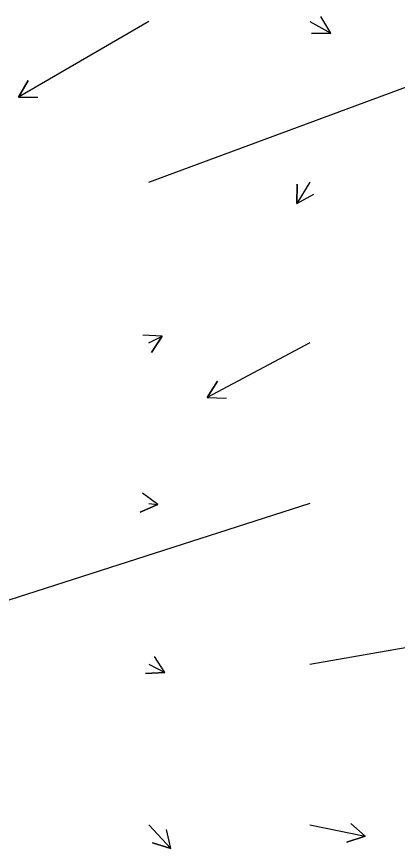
# Model space of a CAD drawing. Extents: x 954385 to 988206, y 1868364 to 1924553.
# Drawn here: x 987316 to 987434.3, y 1869911.6 to 1870170.5 of the extents above; entities that cross this region are included whole.
import ezdxf

# ---------------------------------------------------------------- set-up
doc = ezdxf.new("R2010")
doc.units = 0
doc.layers.add('26', color=7, linetype='Continuous')

msp = doc.modelspace()

# ---------------------------------------------------------------- linework, layer by layer
at = {"layer": '26'}
for points in [[(987357.13, 1870168.93), (987316.58, 1870145.43), (987319.57, 1870150.63), (987316.58, 1870145.43), (987322.58, 1870145.44)], [(987407.13, 1870168.93), (987413.7, 1870165.33), (987407.7, 1870165.19), (987413.7, 1870165.33), (987410.59, 1870170.46)], [(987357.13, 1870118.93), (987447.57, 1870152.42), (987443.74, 1870147.8), (987447.57, 1870152.42), (987441.66, 1870153.43)], [(987407.13, 1870118.93), (987403.14, 1870112.28), (987403.24, 1870118.28), (987403.14, 1870112.28), (987408.38, 1870115.19)], [(987357.13, 1870068.93), (987361.21, 1870071.02), (987357.96, 1870065.98), (987361.21, 1870071.02), (987355.21, 1870071.32)], [(987407.13, 1870068.93), (987375.27, 1870051.93), (987378.44, 1870057.02), (987375.27, 1870051.93), (987381.26, 1870051.73)], [(987357.13, 1870018.93), (987359.96, 1870018.59), (987354.44, 1870016.23), (987359.96, 1870018.59), (987355.16, 1870022.19)], [(987407.13, 1870018.93), (987259.65, 1869971.51), (987263.68, 1869975.96), (987259.65, 1869971.51), (987265.51, 1869970.25)], [(987407.13, 1869968.93), (987539.44, 1869992.08), (987534.84, 1869988.23), (987539.44, 1869992.08), (987533.81, 1869994.14)], [(987357.13, 1869968.93), (987362.11, 1869966.33), (987356.12, 1869966.07), (987362.11, 1869966.33), (987358.89, 1869971.39)], [(987407.13, 1869918.93), (987424.35, 1869915.44), (987418.66, 1869913.53), (987424.35, 1869915.44), (987419.85, 1869919.41)], [(987357.13, 1869918.93), (987363.95, 1869911.64), (987358.21, 1869913.38), (987363.95, 1869911.64), (987362.59, 1869917.48)]]:
    msp.add_lwpolyline(points, dxfattribs=at)

doc.saveas('drawing.dxf')
